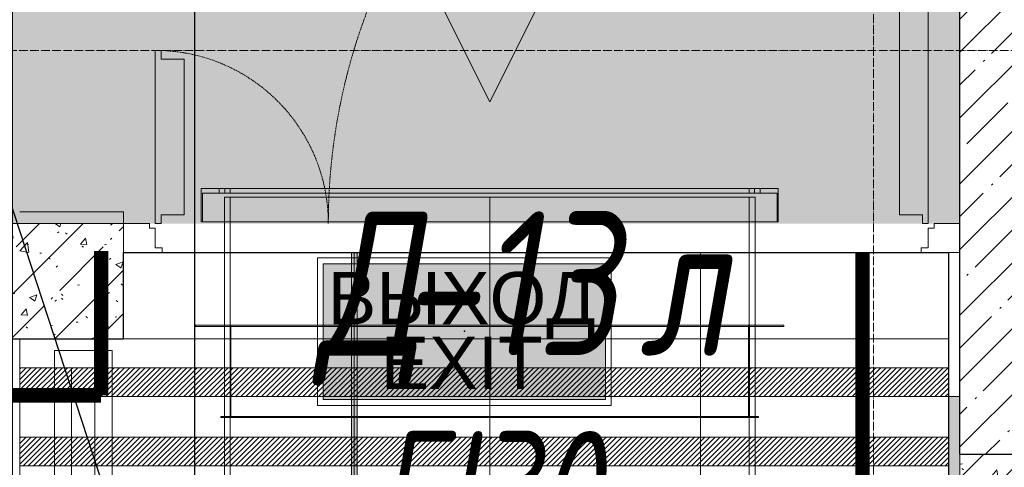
# Model space of a CAD drawing. Header units: millimetres. Extents: x -521669 to 178656, y -69521 to 433382.
# Tile 186 of 422: x -178983 to -177276, y 415026 to 415802. Entities that reach past the tile are written whole.
import ezdxf
from ezdxf import colors
from ezdxf.entities.mleader import LeaderData, LeaderLine
from ezdxf.enums import TextEntityAlignment as Align
from ezdxf.math import Vec2, Vec3

# ---------------------------------------------------------------- set-up
doc = ezdxf.new("R2010")
doc.units = ezdxf.units.MM
for name, pattern in [('( Hidden )', [0.375, 0.25, -0.125]), ('-D1-02х01', [3, 2, -1]), ('-D1d1-15x02', [19, 15, -2, 0, -2]), ('DASHDOT', [25.4, 12.7, -6.35, 0, -6.35])]:
    doc.linetypes.add(name, pattern=pattern)
doc.layers.get('Defpoints').update_dxf_attribs({"color": 31})
for name, color, linetype, lineweight in [('_0', 7, 'Continuous', 13), ('A-DOOR', 7, 'Continuous', 5), ('A-DOOR-IDEN', 7, 'Continuous', 9), ('A-WALL', 7, 'Continuous', 5), ('A-WALL-FNSH', 8, 'Continuous', 5), ('dim_pot', 183, 'Continuous', 9), ('dim_razv', 93, 'DASHDOT', 9), ('I-WALL', 7, 'Continuous', 5), ('light_pot', 52, 'Continuous', 15), ('pot sh', 183, 'Continuous', 15), ('S-GRID', 7, 'Continuous', 5)]:
    doc.layers.add(name, color=color, linetype=linetype, lineweight=lineweight)
doc.layers.add('PDF15_0', color=30, linetype='Continuous', true_color=0xff7f00)
doc.layers.add('PDF5_Geometry', color=7, linetype='Continuous', true_color=0xaaaaaa)
doc.layers.add('pol', color=7, linetype='Continuous', lineweight=15, true_color=0x738991)
doc.layers.add('Сводный план', color=1, linetype='Continuous', lineweight=0, true_color=0xff0000)
doc.layers.add('Аварийные светильники', color=1, linetype='Continuous')
doc.styles.add('fl_iso paper', font='isocpeur.ttf', dxfattribs={"width": 0.8, "oblique": 10})
doc.styles.add('In tre', font='isocpeur.ttf', dxfattribs={"width": 0.8, "oblique": 10})
doc.styles.add('Титульник', font='arial.ttf')
pattern_1 = [(45, (-192252.935, 402898.95), (-57.02463, 57.02463), []), (45, (-192195.91, 402898.95), (-57.02463, 57.02463), [100.806, -20.161, 3.353, -16.808])]
pattern_2 = [(45, (-192252.93, 402898.95), (-75.43415, 75.43415), [106.68, -17.78, 3.556, -17.78]), (45, (-192252.93, 402974.34), (-75.43415, 75.43415), []), (50, (-192252.93, 402898.95), (127.5292, -11.1576), [13.335, -146.685]), (355, (-192252.93, 402898.95), (-24.6697, 133.74), [10.668, -117.348]), (100.451, (-192242.31, 402898.02), (102.8597, 122.5818), [11.333, -124.663]), (46.184, (-192252.93, 402934.51), (189.7552, -29.4304), [20.002, -220.027]), (96.636, (-192237.12, 402932.06), (166.1822, 173.1996), [17, -186.995]), (351.184, (-192252.93, 402934.51), (166.184, 173.1976), [16.002, -176.022]), (21, (-192235.15, 402925.62), (106.13027, -71.586), [13.335, -146.685]), (326, (-192235.15, 402925.62), (43.2619, 128.93175), [10.668, -117.348]), (71.451, (-192226.31, 402919.66), (149.392, 57.34505), [11.333, -124.663]), (37.5, (-192252.935, 402898.95), (2.16223, 59.18836), [3.353, -112.573, 3.353, -115.773, -117.793]), (37.5, (-192252.935, 402898.95), (2.16223, 59.18836), [-235.052, 3.353, -114.44]), (7.5, (-192252.935, 402898.95), (46.77386, 70.12615), [3.353, -64.567, 3.353, -109.906, -44.894]), (7.5, (-192252.935, 402898.95), (46.77386, 70.12615), [-181.178, 3.353, -41.542]), (327.5, (-192292.584, 402898.95), (94.91367, -4.01009), [3.353, -41.097, 3.353, -135.331, -184.023]), (327.5, (-192292.584, 402898.95), (94.91367, -4.01009), [-183.134, 3.353, -180.67]), (317.5, (-192310.36, 402898.95), (103.69057, 17.79882), [3.353, -54.432, 3.353, -88.748, -130.683]), (317.5, (-192310.36, 402898.95), (103.69057, 17.79882), [-149.885, 3.353, -127.33])]

# ---------------------------------------------------------------- blocks, each defined once
blk = doc.blocks.new('*U11960')
at = {"layer": 'pol', "true_color": 0x007dfa, "transparency": 33554687}
h = blk.add_hatch(color=150, dxfattribs=at)
h.dxf.hatch_style = 1
h.paths.add_polyline_path([(3519.1, 0), (0, 0), (0, -10), (3519.1, -10)])
at = {"layer": 'pol', "color": 162, "true_color": 0x2c3cc9}
blk.add_lwpolyline([(3519.1, 0), (0, 0), (0, -10), (3519.1, -10)], close=True, dxfattribs=at)
blk = doc.blocks.new('*U3362')
at = {"layer": 'Аварийные светильники', "lineweight": 5, "true_color": 0x1f7a00}
h = blk.add_hatch(color=86, dxfattribs=at)
h.paths.add_polyline_path([(208609, -394200), (208609, -393976.3), (208143.3, -393976.3), (208143.3, -394200)])
h.paths.add_polyline_path([(208609, -394173.6), (208609, -394001.1), (208143.3, -394001.1), (208143.3, -394173.6)], flags=17)
h.paths.add_polyline_path([(208609, -394173.6), (208609, -394001.1), (208143.3, -394001.1), (208143.3, -394173.6)], flags=17)
at = {"color": 7, "lineweight": 5}
for points in [[(208133.5, -393966.5), (208618.4, -393966.5), (208618.4, -394210.2), (208133.5, -394210.2)], [(208143.3, -393976.3), (208609, -393976.3), (208609, -394200), (208143.3, -394200), (208143.3, -393976.3)]]:
    blk.add_lwpolyline(points, close=True, dxfattribs=at)
at = {"layer": 'Аварийные светильники', "color": 1}
blk.add_point((208376.2, -394087.4), dxfattribs=at)
at = {"layer": 'Аварийные светильники', "color": 7, "true_color": 0xffffff, "style": 'Титульник'}
for s, p in [('ВЫХОД', (208371.7, -393989.8)), ('EXIT', (208371.7, -394096.7))]:
    blk.add_text(s, height=86.24, dxfattribs=at).set_placement(p, align=Align.TOP_CENTER)
blk = doc.blocks.new('ftfyjjj')
at = {"layer": 'PDF5_Geometry', "color": 3, "lineweight": 18, "true_color": 0x00ff00}
for points in [[(14234.8, 12910.7), (14134.8, 12710.7), (14034.8, 12910.7)], [(14034.8, 12910.7), (14234.8, 12910.7), (14134.8, 12710.7)], [(13634.8, 12560.7), (14634.8, 12560.7), (14634.8, 12502.7), (14634.8, 12560.7), (13634.8, 12560.7), (13634.8, 12502.7)], [(14632.8, 12502.7), (14632.8, 12552.7), (14632.8, 12502.7), (13636.8, 12502.7), (13636.8, 12552.7), (13636.8, 12502.7)], [(14632.8, 12552.7), (13636.8, 12552.7)], [(13665.8, 12552.7), (13665.8, 12560.7)], [(13675.8, 12560.7), (13675.6, 12560.7), (13675.1, 12560.7), (13674.3, 12560.7), (13673.3, 12560.7), (13672.1, 12560.7), (13670.8, 12560.7), (13669.5, 12560.7), (13668.3, 12560.7), (13667.2, 12560.7), (13666.5, 12560.7), (13666, 12560.7), (13665.8, 12560.7), (13666, 12560.7), (13666.5, 12560.7), (13667.2, 12560.7), (13668.3, 12560.7), (13669.5, 12560.7), (13670.8, 12560.7), (13672.1, 12560.7), (13673.3, 12560.7), (13674.3, 12560.7), (13675.1, 12560.7), (13675.6, 12560.7)], [(13665.8, 12552.7), (13666, 12552.7), (13666.5, 12552.7), (13667.2, 12552.7), (13668.3, 12552.7), (13669.5, 12552.7), (13670.8, 12552.7), (13672.1, 12552.7), (13673.3, 12552.7), (13674.3, 12552.7), (13675.1, 12552.7), (13675.6, 12552.7), (13675.8, 12552.7), (13675.6, 12552.7), (13675.1, 12552.7), (13674.3, 12552.7), (13673.3, 12552.7), (13672.1, 12552.7), (13670.8, 12552.7), (13669.5, 12552.7), (13668.3, 12552.7), (13667.2, 12552.7), (13666.5, 12552.7), (13666, 12552.7)], [(14594.8, 12545.7), (13674.8, 12545.7)], [(13675.8, 12560.7), (13675.8, 12552.7)], [(14584.8, 12552.7), (14584.8, 12560.7), (14584.8, 12552.7), (13684.8, 12552.7), (13684.8, 12560.7), (13684.8, 12552.7)], [(14584.8, 12560.7), (13684.8, 12560.7)], [(13684.8, 12545.7), (14584.8, 12545.7)], [(13684.8, 12323.7), (13684.8, 12545.7)], [(14593.8, 12552.7), (14593.8, 12560.7)], [(14603.8, 12560.7), (14603.6, 12560.7), (14603.1, 12560.7), (14602.3, 12560.7), (14601.3, 12560.7), (14600.1, 12560.7), (14598.8, 12560.7), (14597.5, 12560.7), (14596.3, 12560.7), (14595.2, 12560.7), (14594.5, 12560.7), (14594, 12560.7), (14593.8, 12560.7), (14594, 12560.7), (14594.5, 12560.7), (14595.2, 12560.7), (14596.3, 12560.7), (14597.5, 12560.7), (14598.8, 12560.7), (14600.1, 12560.7), (14601.3, 12560.7), (14602.3, 12560.7), (14603.1, 12560.7), (14603.6, 12560.7)], [(14593.8, 12552.7), (14594, 12552.7), (14594.5, 12552.7), (14595.2, 12552.7), (14596.3, 12552.7), (14597.5, 12552.7), (14598.8, 12552.7), (14600.1, 12552.7), (14601.3, 12552.7), (14602.3, 12552.7), (14603.1, 12552.7), (14603.6, 12552.7), (14603.8, 12552.7), (14603.6, 12552.7), (14603.1, 12552.7), (14602.3, 12552.7), (14601.3, 12552.7), (14600.1, 12552.7), (14598.8, 12552.7), (14597.5, 12552.7), (14596.3, 12552.7), (14595.2, 12552.7), (14594.5, 12552.7), (14594, 12552.7)], [(14594.8, 12323.7), (14594.8, 12545.7)], [(14603.8, 12560.7), (14603.8, 12552.7)], [(14634.8, 12502.7), (13634.8, 12502.7)], [(13624.8, 12323.7), (14644.8, 12323.7), (14644.8, 12321.7), (14644.8, 12323.7), (13624.8, 12323.7), (13624.8, 12321.7)], [(14594.8, 12323.7), (13674.8, 12323.7)], [(13684.7, 12323.7), (13684.7, 12163.7)], [(13684.9, 12323.7), (13684.7, 12323.7)], [(13684.8, 12323.7), (14584.8, 12323.7)], [(13684.8, 12323.7), (13684.8, 12045)], [(13684.9, 12323.7), (13684.9, 12163.7)], [(13686.3, 12163.7), (14583.3, 12163.7), (14583.3, 12323.7), (14583.3, 12163.7), (13686.3, 12163.7), (13686.3, 12323.7)], [(14583.3, 12323.7), (13686.3, 12323.7)], [(14584.7, 12323.7), (14584.7, 12163.7)], [(14584.9, 12323.7), (14584.7, 12323.7)], [(14584.9, 12323.7), (14584.9, 12163.7)], [(14594.8, 12323.7), (14594.8, 12045)], [(14644.8, 12321.7), (13624.8, 12321.7)], [(13684.8, 12321.7), (14584.8, 12321.7), (14584.8, 12165.7), (14584.8, 12321.7), (13684.8, 12321.7), (13684.8, 12165.7)], [(13668.8, 12165.7), (14600.8, 12165.7), (14600.8, 12163.7), (14600.8, 12165.7), (13668.8, 12165.7), (13668.8, 12163.7), (14600.8, 12163.7), (13668.8, 12163.7)], [(13684.9, 12163.7), (13684.7, 12163.7)], [(14584.8, 12165.7), (13684.8, 12165.7)], [(14584.9, 12163.7), (14584.7, 12163.7)]]:
    blk.add_lwpolyline(points, close=True, dxfattribs=at)
for points in [[(13675.8, 12560.7), (13675.6, 12560.7), (13675.1, 12560.7), (13674.3, 12560.7), (13673.3, 12560.7), (13672.1, 12560.7), (13670.8, 12560.7), (13669.5, 12560.7), (13668.3, 12560.7), (13667.2, 12560.7), (13666.5, 12560.7), (13666, 12560.7), (13665.8, 12560.7)], [(13665.8, 12560.7), (13666, 12560.7), (13666.5, 12560.7), (13667.2, 12560.7), (13668.3, 12560.7), (13669.5, 12560.7), (13670.8, 12560.7), (13672.1, 12560.7), (13673.3, 12560.7), (13674.3, 12560.7), (13675.1, 12560.7), (13675.6, 12560.7), (13675.8, 12560.7)], [(13665.8, 12552.7), (13666, 12552.7), (13666.5, 12552.7), (13667.2, 12552.7), (13668.3, 12552.7), (13669.5, 12552.7), (13670.8, 12552.7), (13672.1, 12552.7), (13673.3, 12552.7), (13674.3, 12552.7), (13675.1, 12552.7), (13675.6, 12552.7), (13675.8, 12552.7)], [(13675.8, 12552.7), (13675.6, 12552.7), (13675.1, 12552.7), (13674.3, 12552.7), (13673.3, 12552.7), (13672.1, 12552.7), (13670.8, 12552.7), (13669.5, 12552.7), (13668.3, 12552.7), (13667.2, 12552.7), (13666.5, 12552.7), (13666, 12552.7), (13665.8, 12552.7)], [(13674.8, 12545.7), (13674.8, 12323.7)], [(13674.8, 12545.7), (13674.8, 12323.7)], [(14134.8, 12045), (14134.8, 12323.7), (14134.8, 12545.7)], [(14584.8, 12545.7), (14584.8, 12323.7)], [(14584.8, 12545.7), (14584.8, 12323.7)], [(14603.8, 12560.7), (14603.6, 12560.7), (14603.1, 12560.7), (14602.3, 12560.7), (14601.3, 12560.7), (14600.1, 12560.7), (14598.8, 12560.7), (14597.5, 12560.7), (14596.3, 12560.7), (14595.2, 12560.7), (14594.5, 12560.7), (14594, 12560.7), (14593.8, 12560.7)], [(14593.8, 12560.7), (14594, 12560.7), (14594.5, 12560.7), (14595.2, 12560.7), (14596.3, 12560.7), (14597.5, 12560.7), (14598.8, 12560.7), (14600.1, 12560.7), (14601.3, 12560.7), (14602.3, 12560.7), (14603.1, 12560.7), (14603.6, 12560.7), (14603.8, 12560.7)], [(14593.8, 12552.7), (14594, 12552.7), (14594.5, 12552.7), (14595.2, 12552.7), (14596.3, 12552.7), (14597.5, 12552.7), (14598.8, 12552.7), (14600.1, 12552.7), (14601.3, 12552.7), (14602.3, 12552.7), (14603.1, 12552.7), (14603.6, 12552.7), (14603.8, 12552.7)], [(14603.8, 12552.7), (14603.6, 12552.7), (14603.1, 12552.7), (14602.3, 12552.7), (14601.3, 12552.7), (14600.1, 12552.7), (14598.8, 12552.7), (14597.5, 12552.7), (14596.3, 12552.7), (14595.2, 12552.7), (14594.5, 12552.7), (14594, 12552.7), (14593.8, 12552.7)], [(13674.8, 12323.7), (14594.8, 12323.7)], [(14594.8, 12323.7), (13674.8, 12323.7)], [(13674.8, 12323.7), (13674.8, 12045)], [(13674.8, 12045), (13674.8, 12323.7)], [(13684.8, 12323.7), (13684.8, 12163.7)], [(13684.8, 12163.7), (13684.8, 12323.7)], [(13684.8, 12323.7), (14584.8, 12323.7)], [(13684.8, 12163.7), (13684.8, 12323.7)], [(13684.8, 12323.7), (13684.8, 12163.7)], [(14584.8, 12323.7), (13684.8, 12323.7)], [(13684.8, 12323.7), (14584.8, 12323.7)], [(13684.8, 12163.7), (13684.8, 12323.7)], [(13684.8, 12323.7), (14584.8, 12323.7)], [(13684.8, 12163.7), (13684.8, 12323.7)], [(13684.8, 12323.7), (13684.8, 12163.7)], [(14584.8, 12323.7), (13684.8, 12323.7)], [(13684.8, 12323.7), (14584.8, 12323.7)], [(13684.8, 12163.7), (13684.8, 12323.7)], [(14584.8, 12323.7), (13684.8, 12323.7)], [(13684.8, 12323.7), (14584.8, 12323.7)], [(14584.8, 12323.7), (14584.8, 12163.7)], [(14584.8, 12163.7), (14584.8, 12323.7)], [(14584.8, 12323.7), (14584.8, 12163.7)], [(14584.8, 12163.7), (14584.8, 12323.7)], [(14584.8, 12323.7), (14584.8, 12163.7)], [(14584.8, 12323.7), (14584.8, 12163.7)], [(14584.8, 12163.7), (14584.8, 12323.7)], [(14584.8, 12323.7), (14584.8, 12163.7)], [(14584.8, 12323.7), (14584.8, 12045)], [(14584.8, 12045), (14584.8, 12323.7)], [(14584.8, 12163.7), (13684.8, 12163.7)], [(13684.8, 12163.7), (14584.8, 12163.7)], [(14584.8, 12163.7), (13684.8, 12163.7)], [(14584.8, 12163.7), (13684.8, 12163.7)], [(13684.8, 12163.7), (14584.8, 12163.7)], [(14584.8, 12163.7), (13684.8, 12163.7)]]:
    blk.add_lwpolyline(points, dxfattribs=at)
blk = doc.blocks.new('yyuuiffff55')
at = {"layer": 'PDF15_0', "lineweight": 25}
blk.add_lwpolyline([(8970.5, 10174.9), (8970.5, 9311.3), (14027.2, 9311.3), (14027.2, 11178.2), (11578.2, 11178.2), (11578.2, 12587.9), (12839.8, 12587.9), (12839.8, 11521.1), (13307.5, 11521.1), (13307.5, 13256.7), (13622.9, 13256.7), (13622.9, 11521.1), (14514, 11521.1), (14514, 9311.3), (17905, 9309.1), (17905, 12359.3), (17905, 19556), (14393.4, 19556), (14393.4, 17352.5), (13773.2, 17352.5), (13773.2, 17521.8), (14186, 17521.8), (14186, 19556), (6940.6, 19556)], dxfattribs=at)
blk = doc.blocks.new('A_DOR_Door - INT_1_Double_50_1450Wx2200_ЛК-7194696-50_AS_M_L33')
at = {"layer": 'A-DOOR'}
for p, q in [((-725, -50), (-658, -50)), ((-725, -100), (-725, -50)), ((-658, -50), (-658, -58)), ((658, -50), (725, -50)), ((658, -58), (658, -50)), ((725, -50), (725, -100)), ((-670, -58), (-670, -92)), ((-658, -58), (-670, -58)), ((670, -58), (658, -58)), ((670, -92), (670, -58)), ((-680, -100), (-725, -100)), ((-680, -92), (-680, -100)), ((-670, -92), (-680, -92)), ((-670, -100), (-670, -1140)), ((-660, -100), (-670, -100)), ((-670, -100), (-670, -190)), ((-660, -115), (-660, -100)), ((660, -100), (670, -100)), ((660, -115), (660, -100)), ((680, -92), (670, -92)), ((670, -100), (670, -400)), ((670, -100), (670, -190)), ((680, -100), (680, -92)), ((725, -100), (680, -100)), ((-620, -115), (-660, -115)), ((-620, -190), (-620, -115)), ((620, -115), (660, -115)), ((620, -190), (620, -115)), ((-670, -190), (-670, -1050)), ((-620, -1050), (-620, -190)), ((620, -310), (620, -190)), ((670, -190), (670, -310)), ((620, -385), (620, -310)), ((670, -310), (670, -400)), ((660, -385), (620, -385)), ((660, -400), (660, -385)), ((670, -400), (660, -400)), ((-670, -1050), (-670, -1140)), ((-620, -1125), (-620, -1050)), ((-660, -1140), (-660, -1125)), ((-660, -1125), (-620, -1125)), ((-670, -1140), (-660, -1140))]:
    blk.add_line(p, q, dxfattribs=at)
at = {"layer": 'A-DOOR', "linetype": '-D1-02х01'}
for centre, radius, start, end in [((-670, -100), 1040, 270, 0), ((670, -100), 300, 180, 270)]:
    blk.add_arc(centre, radius, start, end, dxfattribs=at)

msp = doc.modelspace()

# ---------------------------------------------------------------- hatches: boundary and pattern name
at = {"layer": '_0', "transparency": 33554534}
h = msp.add_hatch(color=252, dxfattribs=at)
h.dxf.hatch_style = 1
h.paths.add_polyline_path([(-154802.134982, 402398.150929), (-192753.734982, 402398.150929), (-192753.734982, 432349.750929), (-154802.134982, 432349.750929)])
h.paths.add_polyline_path([(-162502.934982, 423848.950929), (-162502.934982, 421848.950929), (-169852.934982, 421848.950929), (-169852.934982, 412898.950929), (-166902.934982, 412898.950929), (-166902.934982, 410898.950929), (-183952.934982, 410898.950929), (-183952.934982, 410898.950929), (-186002.934982, 410898.950929), (-186002.934982, 412898.950929), (-183852.934982, 412898.950929), (-183852.934982, 416948.950929), (-179002.934982, 416948.950929), (-179002.934982, 415448.950929), (-177352.934982, 415448.950929), (-177352.934982, 421848.950929), (-185752.934982, 421848.950929), (-185752.934982, 423848.950929), (-182952.934982, 423848.950929), (-162502.934982, 423848.950929)], flags=16)
at = {"layer": 'A-WALL'}
h = msp.add_hatch(dxfattribs=at)
h.set_pattern_fill('FP_29', color=256, style=0, pattern_type=2)
h.set_pattern_definition(pattern_1)
h.paths.add_polyline_path([(-177152.934982, 415248.950929), (-177152.934982, 422068.950929), (-177352.934982, 422068.950929), (-177352.934982, 415248.950929)])
h = msp.add_hatch(dxfattribs=at)
h.set_pattern_fill('FP_29', color=256, style=0, pattern_type=2)
h.set_pattern_definition(pattern_1)
h.paths.add_polyline_path([(-175052.934982, 415048.950929), (-175052.934982, 415248.950929), (-177352.934982, 415248.950929), (-177352.934982, 415048.950929), (-175175.133823, 415048.950929)])
at = {"layer": 'I-WALL', "true_color": 0xf5f3ef}
for points in [[(-178982.934982, 415448.950929), (-178802.934982, 415448.950929), (-178802.934982, 415468.950929), (-178982.934982, 415468.950929)], [(-177372.934982, 415048.950929), (-177352.934982, 415048.950929), (-177352.934982, 415148.950929), (-177372.934982, 415148.950929)], [(-177372.934982, 413798.950929), (-177352.934982, 413798.950929), (-177352.934982, 415048.950929), (-177372.934982, 415048.950929)]]:
    msp.add_hatch(color=7, dxfattribs=at).paths.add_polyline_path(points)
at = {"layer": 'I-WALL'}
h = msp.add_hatch(dxfattribs=at)
h.set_pattern_fill('FP_30', color=256, style=0, pattern_type=2)
h.set_pattern_definition(pattern_2)
h.paths.add_polyline_path([(-179202.934982, 415248.950929), (-178802.934982, 415248.950929), (-178802.934982, 415448.950929), (-179202.934982, 415448.950929), (-179202.934982, 415432.646431)])
h = msp.add_hatch(dxfattribs=at)
h.set_pattern_fill('FP_30', color=256, style=0, pattern_type=2)
h.set_pattern_definition(pattern_2)
h.paths.add_polyline_path([(-177352.934982, 413798.950929), (-177152.934982, 413798.950929), (-177152.934982, 415048.950929), (-177352.934982, 415048.950929)])
at = {"layer": 'pot sh', "linetype": 'ByBlock', "lineweight": 0, "true_color": 0x91caaf}
h = msp.add_hatch(dxfattribs=at)
h.set_pattern_fill('ANSI31', color=253, scale=2, angle=180)
h.set_pattern_definition([(225, (-173511.8585, 407008.951), (4.490128, -4.490128), [])])
h.paths.add_polyline_path([(-178982.934982, 415148.950928), (-177372.934982, 415148.950928), (-177372.934982, 415198.950928), (-178982.934982, 415198.950928)])
h = msp.add_hatch(dxfattribs=at)
h.set_pattern_fill('ANSI31', color=253, scale=2, angle=180)
h.set_pattern_definition([(225, (-173511.8585, 406888.951), (4.490128, -4.490128), [])])
h.paths.add_polyline_path([(-178982.934982, 415028.950928), (-177372.934982, 415028.950928), (-177372.934982, 415078.950928), (-178982.934982, 415078.950928)])

# ---------------------------------------------------------------- linework, layer by layer
at = {"layer": 'A-WALL', "lineweight": 25}
for q in [(-177352.934982, 422068.950929), (-176552.934982, 415048.950929)]:
    msp.add_line((-177352.934982, 415048.950929), q, dxfattribs=at)
at = {"layer": 'A-WALL', "lineweight": 9}
for p, q in [((-179002.934982, 415448.950929), (-178802.934982, 415448.950929)), ((-178802.934982, 415248.950929), (-178802.934982, 415448.950929)), ((-179202.934982, 415248.950929), (-178802.934982, 415248.950929)), ((-177352.934982, 415048.950929), (-177352.934982, 413798.950929))]:
    msp.add_line(p, q, dxfattribs=at)
at = {"layer": 'A-WALL-FNSH'}
for p, q in [((-178802.934982, 415468.950929), (-178982.934982, 415468.950929)), ((-178802.934982, 415448.950929), (-178802.934982, 415468.950929)), ((-177352.934982, 415148.950929), (-177372.934982, 415148.950929)), ((-177372.934982, 415148.950929), (-177372.934982, 412678.950929))]:
    msp.add_line(p, q, dxfattribs=at)
at = {"layer": 'Defpoints'}
msp.add_lwpolyline([(-184652.934982, 412678.950929), (-178982.934982, 412678.950929), (-178982.934982, 413798.950929), (-179152.934982, 413798.950929), (-179152.934982, 415248.950929), (-178802.934982, 415248.950929), (-178802.934982, 415398.950929), (-177372.934982, 415398.950929), (-177372.934982, 412678.950929), (-174582.934982, 412678.950929), (-174582.934982, 412851.21732), (-172622.934982, 412850.957907), (-172622.934982, 412678.691516), (-167102.934983, 412678.887771), (-167102.934983, 411118.950929), (-170542.934982, 411118.950929), (-170542.934982, 411118.950929), (-171592.934982, 411118.950929), (-171592.934982, 411118.950929), (-179752.934982, 411118.950929), (-179752.934982, 410960.641427)], dxfattribs=at)
at = {"layer": 'dim_pot'}
msp.add_lwpolyline([(-177372.934982, 415248.950929), (-178982.934982, 415248.950929), (-178982.934982, 413798.950929), (-177372.934982, 413798.950929)], close=True, dxfattribs=at)
at = {"layer": 'pol'}
for points in [[(-178402.866474, 415398.950929), (-178402.866474, 414274.827175), (-179002.866474, 414274.827175), (-179002.866474, 415248.950929)], [(-177372.934982, 414274.827175), (-177802.866474, 414274.827175), (-177802.866474, 415398.950929)]]:
    msp.add_lwpolyline(points, dxfattribs=at)
msp.add_lwpolyline([(-177802.866474, 415398.950929), (-177802.866474, 414274.827175), (-178402.866474, 414274.827175), (-178402.866474, 415398.950929)], close=True, dxfattribs=at)
at = {"layer": 'pol', "color": 195, "linetype": 'ByBlock', "true_color": 0x7833a3}
for points in [[(-178922.866474, 415228.950929), (-178922.866474, 413778.950929), (-178822.866474, 413778.950929), (-178822.866474, 415228.950929)], [(-178892.866474, 415198.950929), (-178892.866474, 413808.950929), (-178852.866474, 413808.950929), (-178852.866474, 415198.950929)]]:
    msp.add_lwpolyline(points, close=True, dxfattribs=at)
at = {"layer": 'pot sh'}
for points in [[(-178982.934982, 415148.950928), (-177372.934982, 415148.950928), (-177372.934982, 415198.950928), (-178982.934982, 415198.950928)], [(-178982.934982, 415028.950928), (-177372.934982, 415028.950928), (-177372.934982, 415078.950928), (-178982.934982, 415078.950928)]]:
    msp.add_lwpolyline(points, close=True, dxfattribs=at)
at = {"layer": 'S-GRID', "linetype": '-D1d1-15x02'}
for p, q in [((-177502.934982, 400383.097883), (-177502.934982, 433382.231288)), ((-195180.468295, 415748.950929), (-153777.440031, 415748.950929))]:
    msp.add_line(p, q, dxfattribs=at)

# ---------------------------------------------------------------- block references
at = {"layer": 'A-DOOR', "color": 8, "true_color": 0x7f7f7f, "rotation": 180}
msp.add_blockref('A_DOR_Door - INT_1_Double_50_1450Wx2200_ЛК-7194696-50_AS_M_L33', (-178077.934982, 415348.950929), dxfattribs=at)

# ---------------------------------------------------------------- texts
at = {"layer": 'A-DOOR-IDEN', "lineweight": 5, "attachment_point": 1, "style": 'fl_iso paper'}
for s, insert, char_height, width in [('Д', (-178467.916558, 415469.973126), 250, 174.36703125), ('-13', (-178324.049371, 415469.973126), 250, 372.7846875), ('л', (-177909.479019, 415469.973126), 250, 150.31640625), ('EI30', (-178363.666558, 415089.239045), 200, 444.9365625)]:
    msp.add_mtext(s, dxfattribs=dict(at, insert=insert, char_height=char_height, width=width))

# ---------------------------------------------------------------- next in the draw order: leaders
at = {"layer": 'dim_pot', "color": 0, "linetype": 'ByBlock'}
ml = msp.add_multileader_mtext('Standard', dxfattribs=at)
ml.set_content('Окраска конструкций перекрытия за подвесными потолками, цвет RAL9016', style='In tre')
ml.set_leader_properties()
ml.build(insert=Vec2(0, 0))
ml.multileader.update_dxf_attribs({"text_left_attachment_type": 6, "text_right_attachment_type": 6, "dogleg_length": 1, "arrow_head_size": 0, "scale": 50})
ctx = ml.context
ctx.base_point, ctx.scale, ctx.char_height, ctx.arrow_head_size, ctx.landing_gap_size, ctx.plane_origin = Vec3(-180807.985646, 418295.043877), 50, 200, 0, 4.5, Vec3(-162146.877376, 419031.357197)
ctx.left_attachment, ctx.right_attachment = 6, 6
notes = []
notes.append((ctx, [(0, (1, 1, 0), (-178017.72025, 418295.043877), (-1, 0), 50, [(1, [(-174595.168939, 414549.605699)], 0, [])])]))
ctx.mtext.insert, ctx.mtext.width, ctx.mtext.defined_height, ctx.mtext.flow_direction = Vec3(-180803.485646, 418535.043877), 2950.02716004, 696.609813, 5
ctx.mtext.has_bg_fill, ctx.mtext.bg_color, ctx.mtext.bg_scale_factor, ctx.mtext.bg_transparency, ctx.mtext.use_window_bg_color = 1, -1027028792, 1.5, 0, 1
for ctx, leaders in notes:
    for number, flags, end, landing, length, lines in leaders:
        leader = LeaderData()
        leader.index, (leader.has_last_leader_line, leader.has_dogleg_vector, leader.attachment_direction) = number, flags
        leader.last_leader_point, leader.dogleg_vector, leader.dogleg_length = Vec3(end), Vec3(landing), length
        for number, points, colour, breaks in lines:
            line = LeaderLine()
            line.index, line.vertices, line.color, line.breaks = number, Vec3.list(points), colors.encode_raw_color(colour), breaks
            leader.lines.append(line)
        ctx.leaders.append(leader)

# ---------------------------------------------------------------- next in the draw order: linework, layer by layer
at = {"layer": 'dim_razv', "color": 1, "linetype": '( Hidden )', "ltscale": 10, "true_color": 0xff0a0a, "const_width": 25}
for points in [[(-178841.847328, 415401.21732), (-178841.847328, 415151.21732)], [(-178841.847328, 415151.21732), (-179171.847328, 415151.21732)]]:
    msp.add_lwpolyline(points, dxfattribs=at)
at = {"layer": 'dim_razv', "color": 1, "linetype": '( Hidden )', "ltscale": 10, "true_color": 0xff0a0a}
msp.add_lwpolyline([(-176820.553838, 412601.21732, 25, 25, 0), (-177521.847328, 412601.21732, 25, 25, 0), (-177521.847328, 415398.950929, 0, 0, 0)], format="xyseb", dxfattribs=at)

# ---------------------------------------------------------------- next in the draw order: block references
at = {"layer": 'light_pot', "xscale": 1.0500000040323, "yscale": 1.0500000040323, "zscale": 1.0500000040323}
msp.add_blockref('*U3362', (-397007.093516, 829054.109961), dxfattribs=at)
at = {"layer": 'pol', "rotation": 90}
msp.add_blockref('*U11960', (-178407.797966, 411879.827175), dxfattribs=at)

# ---------------------------------------------------------------- next in the draw order: leaders
at = {"layer": 'pol', "color": 1, "linetype": 'ByBlock', "true_color": 0xff0000}
ml = msp.add_multileader_mtext('Standard', dxfattribs=at)
ml.set_content('Лоток щелевой\\Pводоотводный в полу, модульный. Лщ-1', color=(255, 0, 0), style='In tre')
ml.set_leader_properties()
ml.build(insert=Vec2(0, 0))
ml.multileader.update_dxf_attribs({"text_left_attachment_type": 6, "text_right_attachment_type": 6, "dogleg_length": 1, "arrow_head_size": 0, "scale": 50})
ctx = ml.context
ctx.base_point, ctx.scale, ctx.char_height, ctx.arrow_head_size, ctx.landing_gap_size, ctx.plane_origin = Vec3(-182052.934982, 417888.69334), 50, 200, 0, 4.5, Vec3(-165411.102973, 422924.077684)
ctx.left_attachment, ctx.right_attachment = 6, 6
notes = []
notes.append((ctx, [(0, (1, 1, 0), (-179787.143047, 417888.69334), (-1, 0), 50, [(1, [(-178822.866474, 414948.654381)], 0, [])])]))
ctx.mtext.insert, ctx.mtext.width, ctx.mtext.defined_height, ctx.mtext.flow_direction = Vec3(-182048.434982, 418148.69334), 2329.34513991, 696.609813, 5
ctx.mtext.has_bg_fill, ctx.mtext.bg_color, ctx.mtext.bg_scale_factor, ctx.mtext.bg_transparency, ctx.mtext.use_window_bg_color = 1, -1027028792, 1.5, 0, 1
for ctx, leaders in notes:
    for number, flags, end, landing, length, lines in leaders:
        leader = LeaderData()
        leader.index, (leader.has_last_leader_line, leader.has_dogleg_vector, leader.attachment_direction) = number, flags
        leader.last_leader_point, leader.dogleg_vector, leader.dogleg_length = Vec3(end), Vec3(landing), length
        for number, points, colour, breaks in lines:
            line = LeaderLine()
            line.index, line.vertices, line.color, line.breaks = number, Vec3.list(points), colors.encode_raw_color(colour), breaks
            leader.lines.append(line)
        ctx.leaders.append(leader)

# ---------------------------------------------------------------- next in the draw order: block references
at = {"layer": 'Сводный план'}
for name in ['yyuuiffff55', 'ftfyjjj']:
    msp.add_blockref(name, (-192302.934982, 402948.950929), dxfattribs=at)

doc.saveas('drawing.dxf')
